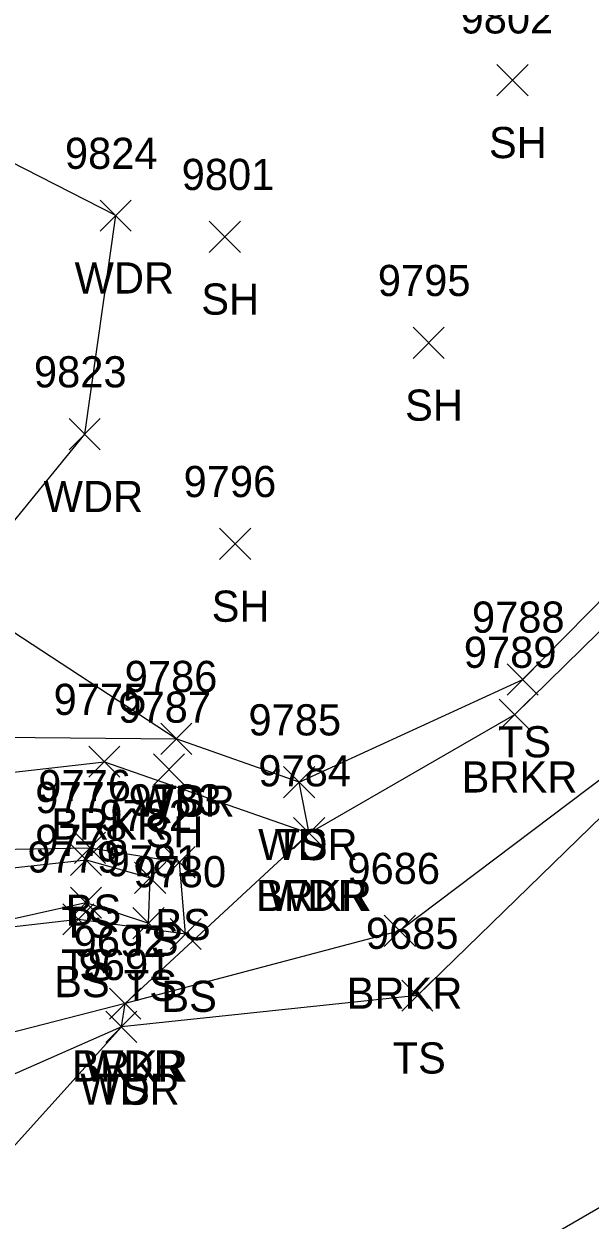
# Model space of a CAD drawing. Extents: x 1439173 to 1457902, y 641926 to 659889.
# Drawn here: x 1448262.4 to 1448298.7, y 646892.1 to 646968.8 of the extents above; entities that cross this region are included whole.
import ezdxf

# ---------------------------------------------------------------- set-up
doc = ezdxf.new("R2010")
doc.units = 0
for name, color, linetype in [('L_A', 7, 'Continuous'), ('L_I', 7, 'Continuous'), ('L_TIC', 7, 'Continuous'), ('LAWA', 7, 'Continuous'), ('LAWE', 7, 'Continuous'), ('LELB', 7, 'Continuous')]:
    doc.layers.add(name, color=color, linetype=linetype)

msp = doc.modelspace()

# ---------------------------------------------------------------- linework, layer by layer
at = {"layer": 'L_TIC'}
for points in [[(1448292.722, 646964.219), (1448294.722, 646966.219)], [(1448294.722, 646964.219), (1448292.722, 646966.219)], [(1448267.248, 646955.53), (1448269.248, 646957.53)], [(1448269.248, 646955.53), (1448267.248, 646957.53)], [(1448274.254, 646954.174), (1448276.254, 646956.174)], [(1448276.254, 646954.174), (1448274.254, 646956.174)], [(1448287.336, 646947.368), (1448289.336, 646949.368)], [(1448289.336, 646947.368), (1448287.336, 646949.368)], [(1448265.259, 646941.507), (1448267.259, 646943.507)], [(1448267.259, 646941.507), (1448265.259, 646943.507)], [(1448274.919, 646934.468), (1448276.919, 646936.468)], [(1448276.919, 646934.468), (1448274.919, 646936.468)], [(1448293.377, 646925.766), (1448295.377, 646927.766)], [(1448295.377, 646925.766), (1448293.377, 646927.766)], [(1448292.864, 646923.51), (1448294.864, 646925.51)], [(1448294.864, 646923.51), (1448292.864, 646925.51)], [(1448271.139, 646921.959), (1448273.139, 646923.959)], [(1448273.139, 646921.959), (1448271.139, 646923.959)], [(1448271.139, 646921.959), (1448273.139, 646923.959)], [(1448273.139, 646921.959), (1448271.139, 646923.959)], [(1448266.521, 646920.489), (1448268.521, 646922.489)], [(1448268.521, 646920.489), (1448266.521, 646922.489)], [(1448270.674, 646919.989), (1448272.674, 646921.989)], [(1448272.674, 646919.989), (1448270.674, 646921.989)], [(1448279.029, 646919.173), (1448281.029, 646921.173)], [(1448281.029, 646919.173), (1448279.029, 646921.173)], [(1448279.029, 646919.173), (1448281.029, 646921.173)], [(1448281.029, 646919.173), (1448279.029, 646921.173)], [(1448279.666, 646915.906), (1448281.666, 646917.906)], [(1448281.666, 646915.906), (1448279.666, 646917.906)], [(1448279.666, 646915.906), (1448281.666, 646917.906)], [(1448281.666, 646915.906), (1448279.666, 646917.906)], [(1448265.593, 646914.964), (1448267.593, 646916.964)], [(1448267.593, 646914.964), (1448265.593, 646916.964)], [(1448265.345, 646914.189), (1448267.345, 646916.189)], [(1448267.345, 646914.189), (1448265.345, 646916.189)], [(1448271.343, 646914.038), (1448273.343, 646916.038)], [(1448273.343, 646914.038), (1448271.343, 646916.038)], [(1448271.343, 646914.038), (1448273.343, 646916.038)], [(1448273.343, 646914.038), (1448271.343, 646916.038)], [(1448269.456, 646913.04), (1448271.456, 646915.04)], [(1448271.456, 646913.04), (1448269.456, 646915.04)], [(1448269.456, 646913.04), (1448271.456, 646915.04)], [(1448271.456, 646913.04), (1448269.456, 646915.04)], [(1448265.337, 646911.443), (1448267.337, 646913.443)], [(1448267.337, 646911.443), (1448265.337, 646913.443)], [(1448264.853, 646910.376), (1448266.853, 646912.376)], [(1448266.853, 646910.376), (1448264.853, 646912.376)], [(1448269.358, 646910.129), (1448271.358, 646912.129)], [(1448271.358, 646910.129), (1448269.358, 646912.129)], [(1448271.735, 646909.432), (1448273.735, 646911.432)], [(1448273.735, 646909.432), (1448271.735, 646911.432)], [(1448285.485, 646909.638), (1448287.485, 646911.638)], [(1448287.485, 646909.638), (1448285.485, 646911.638)], [(1448286.615, 646905.476), (1448288.615, 646907.476)], [(1448288.615, 646905.476), (1448286.615, 646907.476)], [(1448267.855, 646904.965), (1448269.855, 646906.965)], [(1448269.855, 646904.965), (1448267.855, 646906.965)], [(1448267.855, 646904.965), (1448269.855, 646906.965)], [(1448269.855, 646904.965), (1448267.855, 646906.965)], [(1448267.61, 646903.474), (1448269.61, 646905.474)], [(1448269.61, 646903.474), (1448267.61, 646905.474)], [(1448267.61, 646903.474), (1448269.61, 646905.474)], [(1448269.61, 646903.474), (1448267.61, 646905.474)]]:
    msp.add_lwpolyline(points, dxfattribs=at)
at = {"layer": 'LAWA'}
msp.add_lwpolyline([(1448338.973, 646888.942), (1448326.808, 646888.075), (1448309.86, 646884.219), (1448285.856, 646882.185), (1448248.119, 646876.522), (1448259.259, 646894.117), (1448268.61, 646904.474), (1448268.855, 646905.965), (1448280.666, 646916.906), (1448280.029, 646920.173), (1448272.139, 646922.959), (1448257.889, 646932.267), (1448266.259, 646942.507), (1448268.248, 646956.53), (1448252.74, 646964.453), (1448244.408, 646980.334)], dxfattribs=at)
at = {"layer": 'LAWE'}
msp.add_lwpolyline([(1448335.973, 646951.451), (1448305.92, 646925.282), (1448286.485, 646910.638), (1448268.855, 646905.965), (1448257.601, 646903.092), (1448241.379, 646900.742), (1448235.192, 646908.969), (1448234.403, 646912.571), (1448224.633, 646918.969), (1448223.684, 646925.655), (1448226.617, 646929.322), (1448237.859, 646923.226), (1448250.168, 646920.718), (1448256.603, 646920.234), (1448267.521, 646921.489), (1448280.666, 646916.906), (1448293.864, 646924.51), (1448316.461, 646946.661), (1448338.024, 646966.447)], dxfattribs=at)
at = {"layer": 'LELB'}
for points in [[(1448280.029, 646920.173), (1448294.377, 646926.766), (1448315.132, 646947.811), (1448337.096, 646966.956)], [(1448337.793, 646947.213), (1448305.865, 646924.224), (1448287.615, 646906.476), (1448268.61, 646904.474), (1448257.184, 646899.453), (1448240.928, 646898.123), (1448234.147, 646901.422), (1448228.624, 646907.576), (1448228.055, 646911.109), (1448226.894, 646916.279)], [(1448237.859, 646923.226), (1448250.105, 646922.844), (1448256.244, 646923.1), (1448272.139, 646922.959)], [(1448240.367, 646914.6), (1448242.939, 646915.847), (1448257.051, 646915.792), (1448266.593, 646915.964), (1448272.343, 646915.038)], [(1448240.367, 646914.6), (1448243.409, 646908.595), (1448257.211, 646910.398), (1448265.853, 646911.376), (1448272.735, 646910.432), (1448272.343, 646915.038)], [(1448243.34, 646913.593), (1448256.883, 646914.159), (1448266.345, 646915.189), (1448270.456, 646914.04)], [(1448243.34, 646913.593), (1448244.216, 646910.196), (1448257.001, 646910.375), (1448266.337, 646912.443), (1448270.358, 646911.129), (1448270.456, 646914.04)], [(1448318.717, 646901.594), (1448307.675, 646897.719), (1448287.113, 646885.798), (1448248.119, 646876.522), (1448246.501, 646879.932), (1448243.889, 646888.139), (1448240.928, 646898.123), (1448241.379, 646900.742), (1448234.713, 646903.875), (1448232.117, 646906.84), (1448229.996, 646910.603), (1448232.342, 646912.213), (1448233.44, 646911.412), (1448234.403, 646912.571)]]:
    msp.add_lwpolyline(points, dxfattribs=at)

# ---------------------------------------------------------------- texts
at = {"layer": 'L_A'}
for s, p in [('SH', (1448292.21, 646960.219)), ('WDR', (1448265.61, 646951.53)), ('SH', (1448273.742, 646950.174)), ('SH', (1448286.824, 646943.368)), ('WDR', (1448263.621, 646937.507)), ('SH', (1448274.408, 646930.468)), ('TS', (1448292.786, 646921.766)), ('BRKR', (1448290.455, 646919.51)), ('WDR', (1448269.501, 646917.959)), ('TS', (1448270.548, 646917.959)), ('BRKR', (1448264.111, 646916.489)), ('SH', (1448270.163, 646915.989)), ('WDR', (1448277.391, 646915.173)), ('TS', (1448278.439, 646915.173)), ('BRKR', (1448277.257, 646911.906)), ('WDR', (1448278.028, 646911.906)), ('BS', (1448265.034, 646910.964)), ('TS', (1448264.755, 646910.189)), ('BS', (1448270.783, 646910.038)), ('BS', (1448270.783, 646910.038)), ('TS', (1448268.866, 646909.04)), ('TS', (1448268.866, 646909.04)), ('TS', (1448264.747, 646907.443)), ('BS', (1448264.294, 646906.376)), ('TS', (1448268.767, 646906.129)), ('BS', (1448271.176, 646905.432)), ('BRKR', (1448283.075, 646905.638)), ('TS', (1448286.025, 646901.476)), ('BRKR', (1448265.445, 646900.965)), ('WDR', (1448266.217, 646900.965)), ('WDR', (1448265.972, 646899.474)), ('TS', (1448267.02, 646899.474))]:
    msp.add_text(s, height=2, dxfattribs=at).set_placement(p)
at = {"layer": 'L_I'}
for s, p in [('9802', (1448290.384, 646968.219)), ('9824', (1448264.988, 646959.53)), ('9801', (1448272.483, 646958.174)), ('9795', (1448285.076, 646951.368)), ('9823', (1448262.999, 646945.507)), ('9796', (1448272.604, 646938.468)), ('9788', (1448291.117, 646929.766)), ('9789', (1448290.597, 646927.51)), ('9786', (1448268.824, 646925.959)), ('9786', (1448268.824, 646925.959)), ('9775', (1448264.261, 646924.489)), ('9787', (1448268.415, 646923.989)), ('9785', (1448276.769, 646923.173)), ('9785', (1448276.769, 646923.173)), ('9784', (1448277.406, 646919.906)), ('9784', (1448277.406, 646919.906)), ('9776', (1448263.278, 646918.964)), ('9777', (1448263.085, 646918.189)), ('9783', (1448269.083, 646918.038)), ('9783', (1448269.083, 646918.038)), ('9782', (1448267.196, 646917.04)), ('9782', (1448267.196, 646917.04)), ('9778', (1448263.078, 646915.443)), ('9779', (1448262.586, 646914.376)), ('9781', (1448267.665, 646914.129)), ('9780', (1448269.388, 646913.432)), ('9686', (1448283.123, 646913.638)), ('9685', (1448284.308, 646909.476)), ('9692', (1448265.548, 646908.965)), ('9692', (1448265.548, 646908.965)), ('9691', (1448265.87, 646907.474)), ('9691', (1448265.87, 646907.474))]:
    msp.add_text(s, height=2, dxfattribs=at).set_placement(p)

doc.saveas('drawing.dxf')
